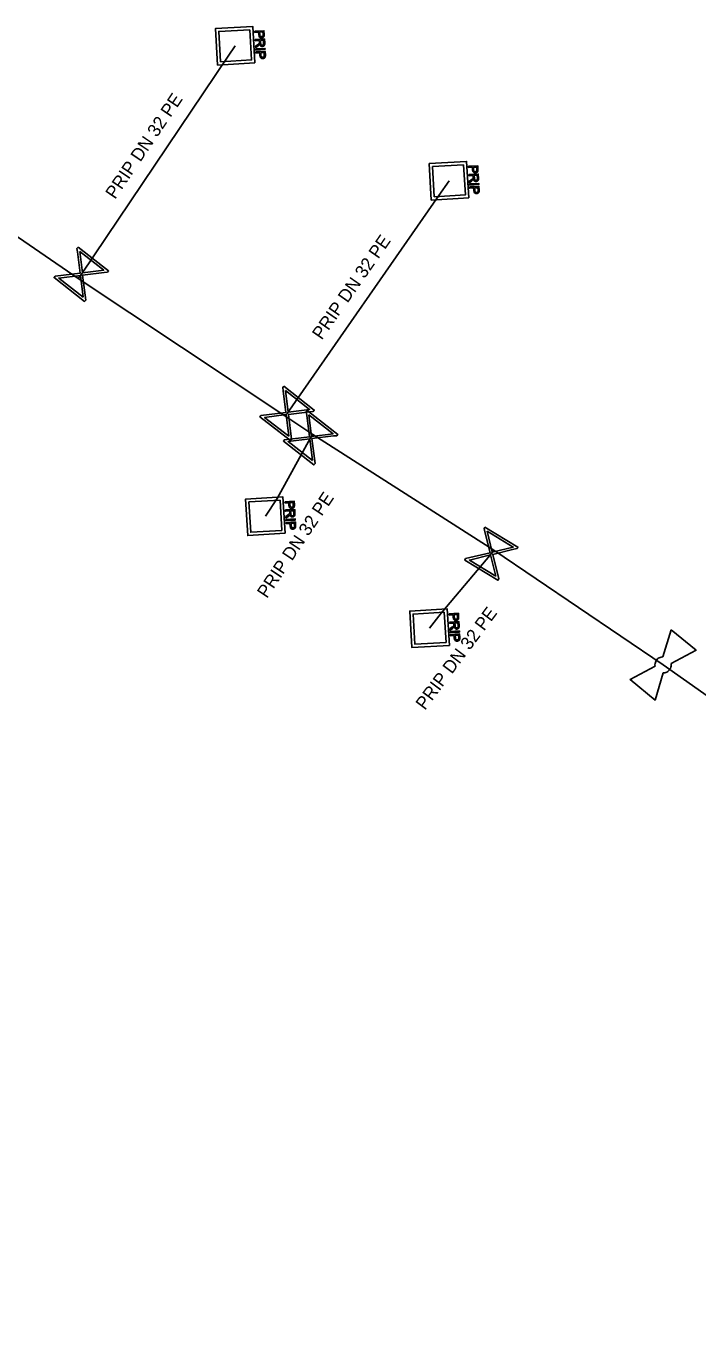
# Model space of a CAD drawing. Extents: x -643842 to -636370, y -1119190 to -1110210.
# Drawn here: x -642023.7 to -641997.7, y -1113502.2 to -1113451.1 of the extents above; entities that cross this region are included whole.
import ezdxf

# ---------------------------------------------------------------- set-up
doc = ezdxf.new("R2010")
doc.units = 0
for name, color, linetype in [('22', 7, 'Continuous'), ('Default', 7, 'Continuous'), ('Level 16', 7, 'Continuous'), ('Level 18', 7, 'Continuous'), ('Level 21', 7, 'Continuous'), ('Level 23', 7, 'Continuous'), ('Level 28', 7, 'Continuous')]:
    doc.layers.add(name, color=color, linetype=linetype)

msp = doc.modelspace()

# ---------------------------------------------------------------- linework, layer by layer
at = {"layer": 'Default'}
for points in [[(-642014.449, -1113451.384), (-642014.447, -1113451.42), (-642014.45, -1113451.439), (-642014.453, -1113451.465), (-642014.464, -1113451.484), (-642014.475, -1113451.503), (-642014.496, -1113451.515), (-642014.518, -1113451.526), (-642014.545, -1113451.528), (-642014.591, -1113451.531), (-642014.624, -1113451.504), (-642014.656, -1113451.477), (-642014.661, -1113451.401)], [(-642014.619, -1113451.399), (-642014.617, -1113451.445), (-642014.599, -1113451.463), (-642014.58, -1113451.481), (-642014.549, -1113451.479), (-642014.527, -1113451.478), (-642014.512, -1113451.466), (-642014.496, -1113451.454), (-642014.493, -1113451.436), (-642014.49, -1113451.423), (-642014.492, -1113451.39)], [(-642014.71, -1113451.794), (-642014.678, -1113451.772), (-642014.662, -1113451.757), (-642014.646, -1113451.743), (-642014.64, -1113451.732), (-642014.634, -1113451.72), (-642014.632, -1113451.709), (-642014.63, -1113451.702), (-642014.631, -1113451.683)], [(-642014.429, -1113451.728), (-642014.426, -1113451.775), (-642014.435, -1113451.801), (-642014.443, -1113451.826), (-642014.466, -1113451.843), (-642014.49, -1113451.859), (-642014.519, -1113451.86), (-642014.558, -1113451.863), (-642014.585, -1113451.84), (-642014.612, -1113451.817), (-642014.622, -1113451.766), (-642014.631, -1113451.785), (-642014.639, -1113451.795), (-642014.656, -1113451.817), (-642014.684, -1113451.837)], [(-642014.588, -1113451.727), (-642014.586, -1113451.76), (-642014.578, -1113451.778), (-642014.571, -1113451.796), (-642014.555, -1113451.804), (-642014.54, -1113451.813), (-642014.522, -1113451.812), (-642014.498, -1113451.81), (-642014.482, -1113451.791), (-642014.467, -1113451.772), (-642014.469, -1113451.731)], [(-642014.404, -1113452.185), (-642014.401, -1113452.22), (-642014.404, -1113452.24), (-642014.407, -1113452.266), (-642014.418, -1113452.285), (-642014.43, -1113452.304), (-642014.451, -1113452.315), (-642014.472, -1113452.327), (-642014.499, -1113452.329), (-642014.545, -1113452.331), (-642014.578, -1113452.305), (-642014.611, -1113452.278), (-642014.615, -1113452.202)], [(-642014.574, -1113452.2), (-642014.571, -1113452.246), (-642014.553, -1113452.264), (-642014.535, -1113452.282), (-642014.503, -1113452.28), (-642014.481, -1113452.279), (-642014.466, -1113452.267), (-642014.451, -1113452.255), (-642014.447, -1113452.236), (-642014.444, -1113452.224), (-642014.446, -1113452.191)], [(-642006.169, -1113456.614), (-642006.167, -1113456.65), (-642006.17, -1113456.669), (-642006.173, -1113456.695), (-642006.184, -1113456.714), (-642006.195, -1113456.733), (-642006.216, -1113456.745), (-642006.238, -1113456.756), (-642006.265, -1113456.758), (-642006.311, -1113456.761), (-642006.344, -1113456.734), (-642006.376, -1113456.707), (-642006.381, -1113456.631)], [(-642006.339, -1113456.629), (-642006.337, -1113456.675), (-642006.319, -1113456.693), (-642006.3, -1113456.711), (-642006.269, -1113456.709), (-642006.247, -1113456.708), (-642006.232, -1113456.696), (-642006.216, -1113456.684), (-642006.213, -1113456.666), (-642006.21, -1113456.653), (-642006.212, -1113456.62)], [(-642006.43, -1113457.024), (-642006.398, -1113457.002), (-642006.382, -1113456.987), (-642006.366, -1113456.973), (-642006.36, -1113456.962), (-642006.354, -1113456.95), (-642006.352, -1113456.939), (-642006.35, -1113456.932), (-642006.351, -1113456.913)], [(-642006.149, -1113456.958), (-642006.146, -1113457.005), (-642006.155, -1113457.031), (-642006.163, -1113457.056), (-642006.186, -1113457.073), (-642006.21, -1113457.089), (-642006.239, -1113457.09), (-642006.278, -1113457.093), (-642006.305, -1113457.07), (-642006.332, -1113457.047), (-642006.342, -1113456.996), (-642006.351, -1113457.015), (-642006.359, -1113457.025), (-642006.376, -1113457.047), (-642006.404, -1113457.067)], [(-642006.308, -1113456.957), (-642006.306, -1113456.99), (-642006.298, -1113457.008), (-642006.291, -1113457.026), (-642006.275, -1113457.034), (-642006.26, -1113457.043), (-642006.242, -1113457.042), (-642006.218, -1113457.04), (-642006.202, -1113457.021), (-642006.187, -1113457.002), (-642006.189, -1113456.961)], [(-642006.124, -1113457.415), (-642006.121, -1113457.45), (-642006.124, -1113457.47), (-642006.127, -1113457.496), (-642006.138, -1113457.515), (-642006.15, -1113457.534), (-642006.171, -1113457.545), (-642006.192, -1113457.557), (-642006.219, -1113457.559), (-642006.265, -1113457.561), (-642006.298, -1113457.535), (-642006.331, -1113457.508), (-642006.335, -1113457.432)], [(-642006.294, -1113457.43), (-642006.291, -1113457.476), (-642006.273, -1113457.494), (-642006.255, -1113457.512), (-642006.223, -1113457.51), (-642006.201, -1113457.509), (-642006.186, -1113457.497), (-642006.171, -1113457.485), (-642006.167, -1113457.466), (-642006.164, -1113457.454), (-642006.166, -1113457.421)], [(-642013.54, -1113470.014), (-642013.508, -1113469.992), (-642013.492, -1113469.977), (-642013.476, -1113469.963), (-642013.47, -1113469.952), (-642013.464, -1113469.94), (-642013.462, -1113469.929), (-642013.46, -1113469.922), (-642013.461, -1113469.903)], [(-642013.279, -1113469.604), (-642013.277, -1113469.64), (-642013.28, -1113469.659), (-642013.283, -1113469.685), (-642013.294, -1113469.704), (-642013.305, -1113469.723), (-642013.326, -1113469.735), (-642013.348, -1113469.746), (-642013.375, -1113469.748), (-642013.421, -1113469.751), (-642013.454, -1113469.724), (-642013.486, -1113469.697), (-642013.491, -1113469.621)], [(-642013.449, -1113469.619), (-642013.447, -1113469.665), (-642013.429, -1113469.683), (-642013.41, -1113469.701), (-642013.379, -1113469.699), (-642013.357, -1113469.698), (-642013.342, -1113469.686), (-642013.326, -1113469.674), (-642013.323, -1113469.656), (-642013.32, -1113469.643), (-642013.322, -1113469.61)], [(-642013.259, -1113469.948), (-642013.256, -1113469.995), (-642013.265, -1113470.021), (-642013.273, -1113470.046), (-642013.296, -1113470.063), (-642013.32, -1113470.079), (-642013.349, -1113470.08), (-642013.388, -1113470.083), (-642013.415, -1113470.06), (-642013.442, -1113470.037), (-642013.452, -1113469.986), (-642013.461, -1113470.005), (-642013.469, -1113470.015), (-642013.486, -1113470.037), (-642013.514, -1113470.057)], [(-642013.234, -1113470.405), (-642013.231, -1113470.44), (-642013.234, -1113470.46), (-642013.237, -1113470.486), (-642013.248, -1113470.505), (-642013.26, -1113470.524), (-642013.281, -1113470.535), (-642013.302, -1113470.547), (-642013.329, -1113470.549), (-642013.375, -1113470.551), (-642013.408, -1113470.525), (-642013.441, -1113470.498), (-642013.445, -1113470.422)], [(-642013.418, -1113469.947), (-642013.416, -1113469.98), (-642013.408, -1113469.998), (-642013.401, -1113470.016), (-642013.385, -1113470.024), (-642013.37, -1113470.033), (-642013.352, -1113470.032), (-642013.328, -1113470.03), (-642013.312, -1113470.011), (-642013.297, -1113469.992), (-642013.299, -1113469.951)], [(-642013.404, -1113470.42), (-642013.401, -1113470.466), (-642013.383, -1113470.484), (-642013.365, -1113470.502), (-642013.333, -1113470.5), (-642013.311, -1113470.499), (-642013.296, -1113470.487), (-642013.281, -1113470.475), (-642013.277, -1113470.456), (-642013.274, -1113470.444), (-642013.276, -1113470.411)], [(-642006.919, -1113473.944), (-642006.917, -1113473.98), (-642006.92, -1113473.999), (-642006.923, -1113474.025), (-642006.934, -1113474.044), (-642006.945, -1113474.063), (-642006.966, -1113474.075), (-642006.988, -1113474.086), (-642007.015, -1113474.088), (-642007.061, -1113474.091), (-642007.094, -1113474.064), (-642007.126, -1113474.037), (-642007.131, -1113473.961)], [(-642007.089, -1113473.959), (-642007.087, -1113474.005), (-642007.069, -1113474.023), (-642007.05, -1113474.041), (-642007.019, -1113474.039), (-642006.997, -1113474.038), (-642006.982, -1113474.026), (-642006.966, -1113474.014), (-642006.963, -1113473.996), (-642006.96, -1113473.983), (-642006.962, -1113473.95)], [(-642007.18, -1113474.354), (-642007.148, -1113474.332), (-642007.132, -1113474.317), (-642007.116, -1113474.303), (-642007.11, -1113474.292), (-642007.104, -1113474.28), (-642007.102, -1113474.269), (-642007.1, -1113474.262), (-642007.101, -1113474.243)], [(-642006.899, -1113474.288), (-642006.896, -1113474.335), (-642006.905, -1113474.361), (-642006.913, -1113474.386), (-642006.936, -1113474.403), (-642006.96, -1113474.419), (-642006.989, -1113474.42), (-642007.028, -1113474.423), (-642007.055, -1113474.4), (-642007.082, -1113474.377), (-642007.092, -1113474.326), (-642007.101, -1113474.345), (-642007.109, -1113474.355), (-642007.126, -1113474.377), (-642007.154, -1113474.397)], [(-642007.058, -1113474.287), (-642007.056, -1113474.32), (-642007.048, -1113474.338), (-642007.041, -1113474.356), (-642007.025, -1113474.364), (-642007.01, -1113474.373), (-642006.992, -1113474.372), (-642006.968, -1113474.37), (-642006.952, -1113474.351), (-642006.937, -1113474.332), (-642006.939, -1113474.291)], [(-642006.874, -1113474.745), (-642006.871, -1113474.78), (-642006.874, -1113474.8), (-642006.877, -1113474.826), (-642006.888, -1113474.845), (-642006.9, -1113474.864), (-642006.921, -1113474.875), (-642006.942, -1113474.887), (-642006.969, -1113474.889), (-642007.015, -1113474.891), (-642007.048, -1113474.865), (-642007.081, -1113474.838), (-642007.085, -1113474.762)], [(-642007.044, -1113474.76), (-642007.041, -1113474.806), (-642007.023, -1113474.824), (-642007.005, -1113474.842), (-642006.973, -1113474.84), (-642006.951, -1113474.839), (-642006.936, -1113474.827), (-642006.921, -1113474.815), (-642006.917, -1113474.796), (-642006.914, -1113474.784), (-642006.916, -1113474.751)], [(-641999.308, -1113475.863), (-641999.317, -1113475.811), (-641999.308, -1113475.757), (-641999.293, -1113475.674), (-641999.241, -1113475.611), (-641999.189, -1113475.548), (-641999.108, -1113475.517), (-641999.059, -1113475.497), (-641999.006, -1113475.497)], [(-641998.69, -1113475.757), (-641998.682, -1113475.808), (-641998.691, -1113475.861), (-641998.707, -1113475.946), (-641998.759, -1113476.009), (-641998.811, -1113476.072), (-641998.889, -1113476.102), (-641998.94, -1113476.122), (-641998.993, -1113476.122)]]:
    msp.add_open_spline(points, degree=3, dxfattribs=at)
at = {"layer": 'Level 16'}
for points in [[(-642021.659, -1113459.627), (-642020.477, -1113460.551), (-642020.518, -1113460.603), (-642020.646, -1113460.614), (-642021.479, -1113460.718), (-642021.36, -1113461.681), (-642021.401, -1113461.733), (-642022.583, -1113460.809), (-642022.542, -1113460.757), (-642021.578, -1113460.641), (-642021.681, -1113459.807), (-642021.7, -1113459.679), (-642021.659, -1113459.627)], [(-642021.593, -1113459.798), (-642021.49, -1113460.63), (-642020.66, -1113460.527), (-642021.593, -1113459.798)], [(-642021.463, -1113461.565), (-642021.567, -1113460.728), (-642022.402, -1113460.832), (-642021.463, -1113461.565)], [(-642013.689, -1113465.017), (-642012.507, -1113465.941), (-642012.548, -1113465.993), (-642012.676, -1113466.004), (-642013.509, -1113466.108), (-642013.39, -1113467.071), (-642013.431, -1113467.123), (-642014.613, -1113466.199), (-642014.572, -1113466.147), (-642013.608, -1113466.031), (-642013.711, -1113465.197), (-642013.73, -1113465.069), (-642013.689, -1113465.017)], [(-642013.623, -1113465.188), (-642013.52, -1113466.02), (-642012.69, -1113465.917), (-642013.623, -1113465.188)], [(-642013.493, -1113466.955), (-642013.597, -1113466.118), (-642014.432, -1113466.222), (-642013.493, -1113466.955)], [(-642012.779, -1113465.957), (-642011.597, -1113466.881), (-642011.638, -1113466.933), (-642011.766, -1113466.944), (-642012.599, -1113467.048), (-642012.48, -1113468.011), (-642012.521, -1113468.063), (-642013.703, -1113467.139), (-642013.662, -1113467.087), (-642012.698, -1113466.971), (-642012.801, -1113466.137), (-642012.82, -1113466.009), (-642012.779, -1113465.957)], [(-642012.713, -1113466.128), (-642012.61, -1113466.96), (-642011.78, -1113466.857), (-642012.713, -1113466.128)], [(-642012.583, -1113467.895), (-642012.687, -1113467.058), (-642013.522, -1113467.162), (-642012.583, -1113467.895)], [(-642005.901, -1113470.469), (-642004.619, -1113471.249), (-642004.654, -1113471.305), (-642004.779, -1113471.332), (-642005.595, -1113471.531), (-642005.365, -1113472.474), (-642005.399, -1113472.531), (-642006.681, -1113471.751), (-642006.646, -1113471.695), (-642005.702, -1113471.467), (-642005.901, -1113470.651), (-642005.935, -1113470.526), (-642005.901, -1113470.469)], [(-642005.815, -1113470.631), (-642005.616, -1113471.446), (-642004.803, -1113471.247), (-642005.815, -1113470.631)], [(-642005.481, -1113472.371), (-642005.681, -1113471.552), (-642006.498, -1113471.752), (-642005.481, -1113472.371)]]:
    msp.add_lwpolyline(points, dxfattribs=at)
at = {"layer": 'Level 18'}
for points in [[(-642014.807, -1113452.493), (-642016.256, -1113452.578), (-642016.339, -1113451.167), (-642014.89, -1113451.082), (-642014.807, -1113452.493)], [(-642015.006, -1113451.21), (-642016.209, -1113451.28), (-642016.14, -1113452.45), (-642014.937, -1113452.38), (-642015.006, -1113451.21)], [(-642014.815, -1113451.271), (-642014.457, -1113451.25), (-642014.449, -1113451.384)], [(-642014.661, -1113451.401), (-642014.666, -1113451.309), (-642014.812, -1113451.317), (-642014.815, -1113451.271)], [(-642014.492, -1113451.39), (-642014.497, -1113451.299), (-642014.625, -1113451.306)], [(-642014.625, -1113451.306), (-642014.619, -1113451.399)], [(-642014.797, -1113451.59), (-642014.438, -1113451.569), (-642014.429, -1113451.728)], [(-642014.631, -1113451.683), (-642014.634, -1113451.629), (-642014.794, -1113451.638), (-642014.797, -1113451.59)], [(-642014.684, -1113451.837), (-642014.778, -1113451.905), (-642014.782, -1113451.845), (-642014.71, -1113451.794)], [(-642014.777, -1113451.954), (-642014.418, -1113451.933), (-642014.416, -1113451.979), (-642014.774, -1113452), (-642014.777, -1113451.954)], [(-642014.469, -1113451.731), (-642014.476, -1113451.619), (-642014.594, -1113451.626)], [(-642014.594, -1113451.626), (-642014.588, -1113451.727)], [(-642014.77, -1113452.072), (-642014.411, -1113452.051), (-642014.404, -1113452.185)], [(-642014.615, -1113452.202), (-642014.621, -1113452.11), (-642014.767, -1113452.118), (-642014.77, -1113452.072)], [(-642014.446, -1113452.191), (-642014.451, -1113452.1), (-642014.579, -1113452.107)], [(-642014.579, -1113452.107), (-642014.574, -1113452.2)], [(-642006.527, -1113457.723), (-642007.976, -1113457.808), (-642008.059, -1113456.397), (-642006.61, -1113456.312), (-642006.527, -1113457.723)], [(-642006.726, -1113456.44), (-642007.929, -1113456.51), (-642007.86, -1113457.68), (-642006.657, -1113457.61), (-642006.726, -1113456.44)], [(-642006.535, -1113456.501), (-642006.177, -1113456.48), (-642006.169, -1113456.614)], [(-642006.381, -1113456.631), (-642006.386, -1113456.539), (-642006.532, -1113456.547), (-642006.535, -1113456.501)], [(-642006.212, -1113456.62), (-642006.217, -1113456.529), (-642006.345, -1113456.536)], [(-642006.345, -1113456.536), (-642006.339, -1113456.629)], [(-642006.517, -1113456.82), (-642006.158, -1113456.799), (-642006.149, -1113456.958)], [(-642006.351, -1113456.913), (-642006.354, -1113456.859), (-642006.514, -1113456.868), (-642006.517, -1113456.82)], [(-642006.404, -1113457.067), (-642006.498, -1113457.135), (-642006.502, -1113457.075), (-642006.43, -1113457.024)], [(-642006.189, -1113456.961), (-642006.196, -1113456.849), (-642006.314, -1113456.856)], [(-642006.314, -1113456.856), (-642006.308, -1113456.957)], [(-642006.497, -1113457.184), (-642006.138, -1113457.163), (-642006.136, -1113457.209), (-642006.494, -1113457.23), (-642006.497, -1113457.184)], [(-642006.49, -1113457.302), (-642006.131, -1113457.281), (-642006.124, -1113457.415)], [(-642006.335, -1113457.432), (-642006.341, -1113457.34), (-642006.487, -1113457.348), (-642006.49, -1113457.302)], [(-642006.166, -1113457.421), (-642006.171, -1113457.33), (-642006.299, -1113457.337)], [(-642006.299, -1113457.337), (-642006.294, -1113457.43)], [(-642013.637, -1113470.713), (-642015.086, -1113470.798), (-642015.169, -1113469.387), (-642013.72, -1113469.302), (-642013.637, -1113470.713)], [(-642013.836, -1113469.43), (-642015.039, -1113469.5), (-642014.97, -1113470.67), (-642013.767, -1113470.6), (-642013.836, -1113469.43)], [(-642013.645, -1113469.491), (-642013.287, -1113469.47), (-642013.279, -1113469.604)], [(-642013.491, -1113469.621), (-642013.496, -1113469.529), (-642013.642, -1113469.537), (-642013.645, -1113469.491)], [(-642013.627, -1113469.81), (-642013.268, -1113469.789), (-642013.259, -1113469.948)], [(-642013.461, -1113469.903), (-642013.464, -1113469.849), (-642013.624, -1113469.858), (-642013.627, -1113469.81)], [(-642013.322, -1113469.61), (-642013.327, -1113469.519), (-642013.455, -1113469.526)], [(-642013.455, -1113469.526), (-642013.449, -1113469.619)], [(-642013.299, -1113469.951), (-642013.306, -1113469.839), (-642013.424, -1113469.846)], [(-642013.424, -1113469.846), (-642013.418, -1113469.947)], [(-642013.514, -1113470.057), (-642013.608, -1113470.125), (-642013.612, -1113470.065), (-642013.54, -1113470.014)], [(-642013.607, -1113470.174), (-642013.248, -1113470.153), (-642013.246, -1113470.199), (-642013.604, -1113470.22), (-642013.607, -1113470.174)], [(-642013.6, -1113470.292), (-642013.241, -1113470.271), (-642013.234, -1113470.405)], [(-642013.445, -1113470.422), (-642013.451, -1113470.33), (-642013.597, -1113470.338), (-642013.6, -1113470.292)], [(-642013.276, -1113470.411), (-642013.281, -1113470.32), (-642013.409, -1113470.327)], [(-642013.409, -1113470.327), (-642013.404, -1113470.42)], [(-642007.277, -1113475.053), (-642008.726, -1113475.138), (-642008.809, -1113473.727), (-642007.36, -1113473.642), (-642007.277, -1113475.053)], [(-642007.476, -1113473.77), (-642008.679, -1113473.84), (-642008.61, -1113475.01), (-642007.407, -1113474.94), (-642007.476, -1113473.77)], [(-642007.285, -1113473.831), (-642006.927, -1113473.81), (-642006.919, -1113473.944)], [(-642007.131, -1113473.961), (-642007.136, -1113473.869), (-642007.282, -1113473.877), (-642007.285, -1113473.831)], [(-642006.962, -1113473.95), (-642006.967, -1113473.859), (-642007.095, -1113473.866)], [(-642007.095, -1113473.866), (-642007.089, -1113473.959)], [(-642007.267, -1113474.15), (-642006.908, -1113474.129), (-642006.899, -1113474.288)], [(-642007.101, -1113474.243), (-642007.104, -1113474.189), (-642007.264, -1113474.198), (-642007.267, -1113474.15)], [(-642007.154, -1113474.397), (-642007.248, -1113474.465), (-642007.252, -1113474.405), (-642007.18, -1113474.354)], [(-642007.247, -1113474.514), (-642006.888, -1113474.493), (-642006.886, -1113474.539), (-642007.244, -1113474.56), (-642007.247, -1113474.514)], [(-642006.939, -1113474.291), (-642006.946, -1113474.179), (-642007.064, -1113474.186)], [(-642007.064, -1113474.186), (-642007.058, -1113474.287)], [(-642007.24, -1113474.632), (-642006.881, -1113474.611), (-642006.874, -1113474.745)], [(-642007.085, -1113474.762), (-642007.091, -1113474.67), (-642007.237, -1113474.678), (-642007.24, -1113474.632)], [(-642006.916, -1113474.751), (-642006.921, -1113474.66), (-642007.049, -1113474.667)], [(-642007.049, -1113474.667), (-642007.044, -1113474.76)]]:
    msp.add_lwpolyline(points, dxfattribs=at)
at = {"layer": 'Level 21'}
msp.add_lwpolyline([(-641959.57, -1113502.17), (-641977.07, -1113490.44), (-641983.86, -1113486.1), (-641986.12, -1113484.64), (-641991.34, -1113481.2), (-641999, -1113475.81), (-642005.56, -1113471.37), (-642012.57, -1113466.89), (-642013.65, -1113466.16), (-642021.65, -1113460.85), (-642030.99, -1113454.44)], dxfattribs=at)
at = {"layer": 'Level 23'}
for points in [[(-642021.65, -1113460.85), (-642021.53, -1113460.68), (-642015.84, -1113452.24), (-642015.57, -1113451.83)], [(-642013.65, -1113466.16), (-642013.56, -1113466.07), (-642007.68, -1113457.63), (-642007.29, -1113457.06)], [(-642014.4, -1113470.05), (-642013.94, -1113469.36), (-642012.65, -1113467.01), (-642012.57, -1113466.89)], [(-642008.04, -1113474.39), (-642007.6, -1113473.8), (-642005.65, -1113471.5), (-642005.56, -1113471.37)]]:
    msp.add_lwpolyline(points, dxfattribs=at)
at = {"layer": 'Level 28'}
for points in [[(-641999.006, -1113475.497), (-641998.688, -1113474.448)], [(-641998.688, -1113474.448), (-641997.723, -1113475.243), (-641998.69, -1113475.757)], [(-641998.993, -1113476.122), (-641999.312, -1113477.172), (-642000.277, -1113476.377), (-641999.308, -1113475.863)]]:
    msp.add_lwpolyline(points, dxfattribs=at)

# ---------------------------------------------------------------- texts
at = {"layer": '22'}
for rotation, p in [(56.0133, (-642020.221, -1113457.806)), (55.1357, (-642012.22, -1113463.253)), (56.3099, (-642014.343, -1113473.261)), (53.2858, (-642008.224, -1113477.589))]:
    msp.add_text('PRIP DN 32 PE', height=0.5, rotation=rotation, dxfattribs=at).set_placement(p)

doc.saveas('drawing.dxf')
